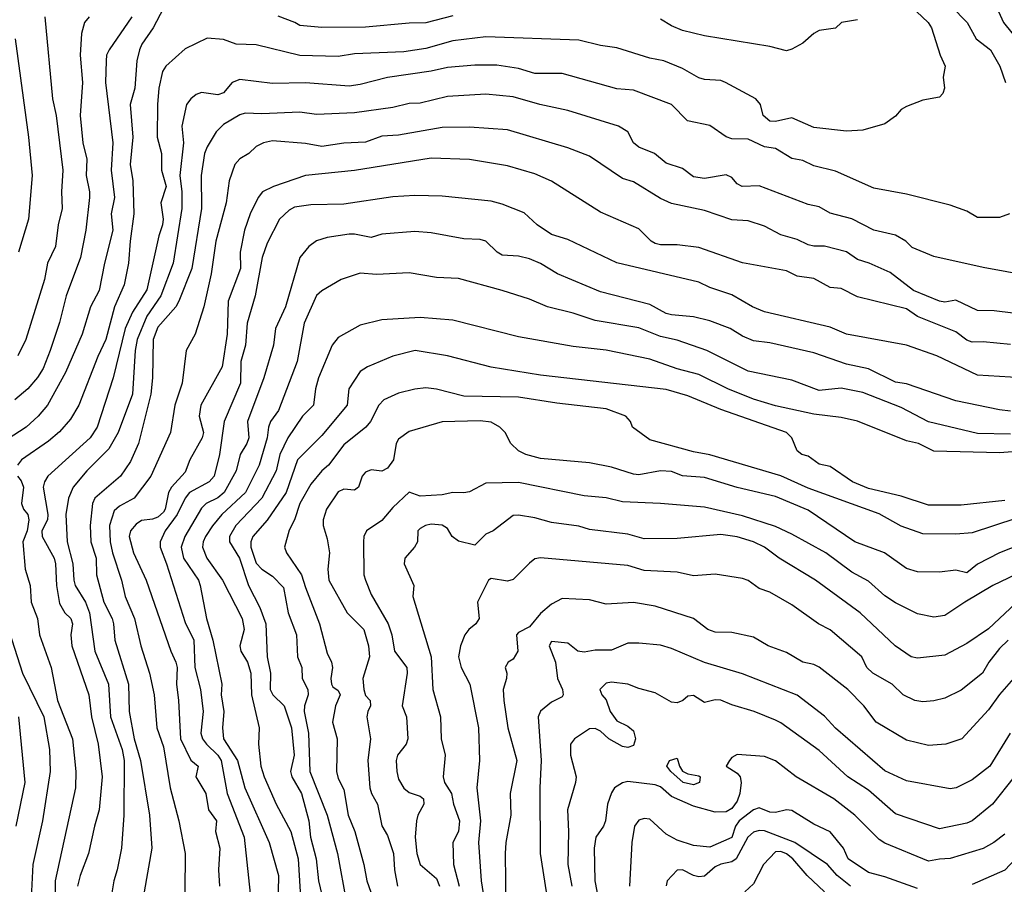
# Model space of a CAD drawing. Header units: metres. Extents: x -46681 to -43747, y -240911 to -237677.
# Tile 1002 of 1056: x -44151 to -44061, y -238720 to -238641. Entities that reach past the tile are written whole.
import ezdxf

# ---------------------------------------------------------------- set-up
doc = ezdxf.new("R2010")
doc.units = ezdxf.units.M
doc.layers.add('CONTOUR_INDEX', color=1, linetype='Continuous')
doc.layers.add('CONTOUR_INTER', color=3, linetype='Continuous')

msp = doc.modelspace()

# ---------------------------------------------------------------- linework, layer by layer
at = {"layer": 'CONTOUR_INDEX'}
for points, elevation in [([(-44140.489, -238640.52), (-44142.549, -238643.52), (-44142.783, -238644.02), (-44142.839, -238644.52), (-44142.883, -238646.52), (-44142.221, -238652.02), (-44142.379, -238654.52), (-44142.066, -238657.02), (-44142.378, -238658.52), (-44142.209, -238660.02), (-44142.985, -238663.02), (-44143.463, -238665.52), (-44144.246, -238667.02), (-44145.029, -238669.52), (-44146.555, -238673.02), (-44148.199, -238676.02), (-44149.05, -238677.02), (-44150.161, -238678.02), (-44154.769, -238681.02)], 120), ([(-44058.095, -238667.805), (-44061.595, -238667.407), (-44063.095, -238667.353), (-44065.095, -238666.407), (-44066.095, -238666.587), (-44066.595, -238666.52), (-44068.953, -238665.52), (-44071.095, -238663.902), (-44073.029, -238663.02), (-44074.095, -238662.702), (-44075.095, -238662.01), (-44077.095, -238661.47), (-44078.095, -238661.487), (-44078.595, -238661.363), (-44079.595, -238660.869), (-44081.095, -238660.447), (-44082.595, -238659.641), (-44084.095, -238659.172), (-44085.595, -238659.06), (-44088.095, -238658.218), (-44091.095, -238657.563), (-44092.095, -238657.119), (-44094.595, -238655.609), (-44095.595, -238655.295), (-44098.595, -238653.239), (-44100.595, -238652.478), (-44106.095, -238650.851), (-44109.595, -238650.592), (-44112.095, -238650.621), (-44116.095, -238651.334), (-44117.595, -238651.433), (-44119.095, -238651.969), (-44121.095, -238652.075), (-44123.095, -238652.38), (-44124.595, -238652.087), (-44127.595, -238651.848), (-44128.421, -238652.02), (-44129.095, -238652.375), (-44129.784, -238653.02), (-44130.595, -238653.497), (-44131.062, -238654.02), (-44131.588, -238655.52), (-44131.847, -238657.52), (-44132.803, -238661.02), (-44133.21, -238664.02), (-44133.888, -238667.02), (-44134.69, -238669.52), (-44135.499, -238671.02), (-44135.87, -238674.02), (-44136.532, -238676.02), (-44136.932, -238678.52), (-44138.742, -238682.52), (-44140.265, -238684.52), (-44141.595, -238685.263), (-44142.095, -238685.695), (-44142.518, -238687.02), (-44142.475, -238688.52), (-44142.244, -238689.52), (-44141.437, -238692.02), (-44141.097, -238693.52), (-44140.246, -238695.52), (-44139.642, -238698.02), (-44138.864, -238700.52), (-44138.444, -238702.52), (-44138.2, -238705.52), (-44137.595, -238707.256), (-44136.978, -238711.02), (-44136.187, -238714.02), (-44135.61, -238717.02), (-44135.643, -238720.52)], 115), ([(-44059.095, -238680.229), (-44061.095, -238680.387), (-44067.095, -238680.214), (-44068.497, -238679.52), (-44069.595, -238679.283), (-44074.095, -238677.482), (-44075.595, -238677.137), (-44078.095, -238676.849), (-44081.595, -238676.067), (-44083.595, -238675.47), (-44085.958, -238674.52), (-44088.595, -238673.208), (-44090.595, -238672.705), (-44093.095, -238671.799), (-44097.095, -238670.998), (-44100.095, -238670.641), (-44105.095, -238669.773), (-44111.095, -238668.252), (-44114.095, -238668.008), (-44117.595, -238668.206), (-44119.595, -238668.718), (-44121.595, -238669.842), (-44122.153, -238670.52), (-44123.41, -238673.52), (-44123.688, -238674.52), (-44123.865, -238676.02), (-44124.87, -238677.02), (-44126.196, -238679.02), (-44126.923, -238680.52), (-44127.287, -238682.02), (-44128.584, -238684.52), (-44130.969, -238687.02), (-44131.551, -238688.02), (-44131.542, -238688.52), (-44130.625, -238690.02), (-44129.805, -238692.52), (-44128.772, -238694.52), (-44128.228, -238696.02), (-44128.096, -238699.02), (-44127.804, -238700.52), (-44127.827, -238702.02), (-44127.587, -238702.52), (-44126.539, -238703.52), (-44125.878, -238705.52), (-44125.613, -238708.02), (-44125.958, -238709.52), (-44125.847, -238710.02), (-44124.961, -238711.52), (-44124.292, -238714.02), (-44124.133, -238715.52), (-44123.604, -238717.52), (-44123.413, -238719.52), (-44122.595, -238722.841)], 110), ([(-44059.595, -238694.137), (-44062.095, -238696.481), (-44064.095, -238697.821), (-44066.095, -238698.873), (-44068.595, -238699.15), (-44069.174, -238699.02), (-44070.647, -238698.02), (-44073.843, -238695.02), (-44077.924, -238692.02), (-44081.249, -238690.02), (-44082.595, -238688.991), (-44083.595, -238688.52), (-44085.095, -238688.051), (-44086.595, -238687.853), (-44090.595, -238688.222), (-44093.595, -238688.233), (-44095.095, -238687.818), (-44098.595, -238687.377), (-44099.595, -238687.083), (-44102.095, -238686.743), (-44103.595, -238686.308), (-44105.095, -238686.093), (-44105.595, -238686.124), (-44107.413, -238687.52), (-44108.095, -238687.823), (-44109.095, -238688.812), (-44110.595, -238688.457), (-44111.184, -238688.02), (-44111.595, -238687.292), (-44112.095, -238686.979), (-44113.095, -238686.892), (-44113.61, -238687.02), (-44114.095, -238687.313), (-44114.299, -238687.52), (-44114.344, -238688.52), (-44114.623, -238689.02), (-44115.514, -238690.02), (-44115.559, -238690.52), (-44114.689, -238692.52), (-44114.772, -238693.52), (-44113.085, -238699.02), (-44112.951, -238702.02), (-44112.25, -238704.52), (-44112.182, -238706.52), (-44111.822, -238708.02), (-44112.008, -238710.02), (-44111.869, -238710.52), (-44111.245, -238711.52), (-44111.049, -238712.52), (-44110.487, -238714.02), (-44110.58, -238715.02), (-44111.114, -238716.02), (-44111.035, -238718.02), (-44110.542, -238720.02)], 105), ([(-44152.389, -238694.52), (-44150.467, -238700.52), (-44148.528, -238704.52), (-44148.01, -238707.52), (-44147.944, -238709.52), (-44148.642, -238714.02), (-44149.549, -238718.02), (-44149.819, -238723.52)], 120), ([(-44060.595, -238715.236), (-44061.625, -238716.02), (-44062.595, -238716.568), (-44065.595, -238717.485), (-44066.595, -238717.524), (-44067.595, -238717.73), (-44071.595, -238716.082), (-44072.095, -238715.732), (-44074.335, -238713.52), (-44076.245, -238712.02), (-44079.69, -238710.02), (-44081.595, -238708.538), (-44082.595, -238708.148), (-44085.095, -238707.97), (-44085.595, -238708.249), (-44085.799, -238708.52), (-44086.094, -238709.02), (-44085.095, -238709.674), (-44084.826, -238710.02), (-44084.729, -238710.52), (-44084.859, -238711.52), (-44085.095, -238712.232), (-44085.595, -238712.9), (-44086.095, -238713.205), (-44087.095, -238713.246), (-44089.095, -238712.7), (-44091.095, -238711.815), (-44092.095, -238710.913), (-44092.595, -238710.749), (-44095.095, -238710.433), (-44095.595, -238710.559), (-44096.308, -238711.02), (-44096.595, -238711.465), (-44096.947, -238712.52), (-44097.132, -238714.02), (-44097.333, -238714.52), (-44098.035, -238715.52), (-44098.189, -238716.52), (-44098.125, -238719.52), (-44097.545, -238722.52)], 100)]:
    msp.add_lwpolyline(points, dxfattribs=dict(at, elevation=elevation))
at = {"layer": 'CONTOUR_INTER'}
for points, elevation in [([(-44137.595, -238639.723), (-44138.525, -238641.52), (-44139.578, -238643.02), (-44139.791, -238643.52), (-44140.016, -238644.52), (-44140.211, -238647.02), (-44140.631, -238648.52), (-44140.381, -238651.52), (-44140.62, -238654.02), (-44140.395, -238655.52), (-44140.292, -238658.52), (-44140.645, -238661.02), (-44140.783, -238663.02), (-44141.189, -238665.02), (-44142.064, -238667.02), (-44142.855, -238670.02), (-44143.595, -238671.572), (-44145.319, -238676.02), (-44146.095, -238677.293), (-44147.095, -238678.444), (-44148.095, -238679.321), (-44150.578, -238681.02), (-44150.943, -238681.52)], 119), ([(-44069.22, -238639.52), (-44067.609, -238641.02), (-44067.311, -238641.52), (-44066.515, -238644.02), (-44066.075, -238645.02), (-44066.236, -238646.02), (-44066.123, -238647.02), (-44066.294, -238647.52), (-44066.595, -238647.854), (-44068.095, -238648.124), (-44069.595, -238648.701), (-44070.095, -238648.992), (-44070.595, -238649.589), (-44071.595, -238650.285), (-44073.595, -238650.866), (-44075.095, -238650.959), (-44078.095, -238650.639), (-44080.095, -238649.747), (-44081.595, -238650.071), (-44082.095, -238650.048), (-44082.721, -238649.52), (-44082.957, -238648.52), (-44083.4, -238648.02), (-44086.172, -238646.52), (-44086.595, -238646.341), (-44088.095, -238646.252), (-44088.595, -238646.097), (-44090.095, -238645.229), (-44091.811, -238644.52), (-44093.095, -238644.274), (-44096.095, -238643.355), (-44097.595, -238643.141), (-44099.595, -238642.65), (-44108.095, -238642.348), (-44111.095, -238642.705), (-44113.595, -238643.418), (-44115.595, -238643.707), (-44120.095, -238643.893), (-44121.595, -238644.131), (-44125.095, -238644.048), (-44129.095, -238643.078), (-44130.943, -238643.02), (-44132.095, -238642.575), (-44133.595, -238642.46), (-44135.595, -238643.435), (-44137.368, -238645.02), (-44137.658, -238645.52), (-44137.995, -238647.02), (-44138.131, -238648.52), (-44138.147, -238651.52), (-44137.764, -238653.02), (-44137.749, -238654.52), (-44137.346, -238656.02), (-44137.832, -238657.52), (-44137.604, -238659.02), (-44137.672, -238659.52), (-44138.022, -238660.52), (-44139.095, -238665.464), (-44140.41, -238667.52), (-44141.08, -238669.02), (-44142.183, -238673.52), (-44143.643, -238678.02), (-44144.302, -238679.02), (-44148.176, -238682.52), (-44148.476, -238683.02), (-44148.577, -238683.52), (-44148.169, -238686.02), (-44148.186, -238686.52), (-44148.699, -238687.52), (-44148.674, -238688.02), (-44147.587, -238690.02), (-44147.447, -238690.52), (-44147.359, -238692.52), (-44147.095, -238694.155), (-44146.604, -238695.02), (-44146.06, -238695.52), (-44145.91, -238696.02), (-44146.058, -238697.02), (-44145.962, -238698.02), (-44144.414, -238702.52), (-44144.167, -238704.52), (-44143.565, -238707.02), (-44143.198, -238710.02), (-44143.457, -238713.02), (-44143.907, -238714.52), (-44144.435, -238717.02), (-44145.206, -238719.02), (-44145.439, -238720.02)], 118), ([(-44065.519, -238639.52), (-44064.055, -238641.02), (-44063.228, -238642.52), (-44061.932, -238643.52), (-44061.057, -238645.02), (-44060.545, -238646.52)], 117), ([(-44144.391, -238640.52), (-44144.81, -238641.02), (-44145.08, -238642.02), (-44145.196, -238644.02), (-44144.99, -238646.52), (-44145.203, -238649.52), (-44144.975, -238652.02), (-44144.608, -238653.52), (-44144.664, -238655.02), (-44144.337, -238656.52), (-44144.337, -238657.02), (-44144.701, -238660.02), (-44145.168, -238662.52), (-44146.487, -238666.02), (-44147.095, -238668.45), (-44147.942, -238671.02), (-44148.595, -238672.664), (-44149.095, -238673.495), (-44149.995, -238674.52), (-44151.184, -238675.52)], 121), ([(-44148.447, -238640.52), (-44147.747, -238648.02), (-44147.409, -238649.52), (-44146.793, -238654.52), (-44146.927, -238656.52), (-44146.851, -238658.02), (-44147.228, -238659.52), (-44147.466, -238661.52), (-44148.184, -238663.02), (-44148.465, -238664.52), (-44150.171, -238670.02), (-44150.901, -238671.52)], 122), ([(-44111.095, -238640.429), (-44113.595, -238641.058), (-44115.095, -238641.073), (-44119.095, -238641.452), (-44123.095, -238641.483), (-44125.095, -238641.315), (-44125.552, -238641.02), (-44127.095, -238640.447)], 119), ([(-44074.095, -238640.767), (-44075.549, -238641.02), (-44076.095, -238641.559), (-44077.595, -238641.751), (-44078.095, -238642.026), (-44079.095, -238642.903), (-44080.095, -238643.462), (-44080.595, -238643.629), (-44082.095, -238643.223), (-44088.095, -238642.254), (-44090.095, -238641.751), (-44091.095, -238641.333), (-44092.095, -238640.729)], 119), ([(-44061.172, -238640.02), (-44060.739, -238641.02), (-44059.095, -238643.076)], 116), ([(-44151.165, -238642.52), (-44149.93, -238651.52), (-44149.598, -238655.02), (-44149.941, -238659.02), (-44150.839, -238662.02)], 123), ([(-44060.17, -238658.52), (-44061.095, -238658.868), (-44063.095, -238658.863), (-44064.095, -238658.265), (-44065.595, -238657.72), (-44069.595, -238656.729), (-44072.595, -238656.189), (-44076.095, -238654.635), (-44078.095, -238654.144), (-44079.095, -238653.65), (-44080.095, -238653.463), (-44081.595, -238652.542), (-44082.595, -238652.386), (-44084.095, -238651.693), (-44085.595, -238651.654), (-44086.095, -238651.496), (-44087.595, -238650.456), (-44089.652, -238650.02), (-44091.1, -238648.52), (-44094.595, -238647.209), (-44096.095, -238647.105), (-44101.095, -238645.694), (-44103.595, -238645.682), (-44105.095, -238645.226), (-44107.095, -238644.927), (-44109.095, -238644.925), (-44111.595, -238645.136), (-44113.095, -238645.47), (-44117.095, -238646.056), (-44119.595, -238646.702), (-44120.595, -238646.838), (-44124.595, -238646.545), (-44127.595, -238646.613), (-44130.595, -238646.239), (-44131.306, -238646.52), (-44132.095, -238647.456), (-44132.595, -238647.632), (-44134.095, -238647.43), (-44134.595, -238647.62), (-44135.095, -238647.998), (-44135.468, -238648.52), (-44135.912, -238650.52), (-44135.765, -238652.02), (-44136.075, -238655.02), (-44135.894, -238656.52), (-44135.895, -238658.02), (-44136.705, -238663.02), (-44137.835, -238666.02), (-44139.095, -238667.894), (-44140.003, -238670.02), (-44140.183, -238671.02), (-44140.423, -238675.02), (-44141.733, -238678.52), (-44142.595, -238680.02), (-44144.596, -238682.02), (-44145.859, -238683.52), (-44146.279, -238684.52), (-44146.517, -238686.02), (-44146.405, -238688.52), (-44145.874, -238690.52), (-44145.791, -238692.02), (-44145.664, -238692.52), (-44144.708, -238694.02), (-44144.346, -238695.02), (-44143.868, -238698.52), (-44142.612, -238701.52), (-44142.416, -238704.52), (-44141.371, -238707.52), (-44141.17, -238708.52), (-44141.199, -238713.52), (-44141.42, -238716.52), (-44141.812, -238718.52), (-44142.137, -238719.52), (-44142.466, -238721.52)], 117), ([(-44056.095, -238664.606), (-44062.595, -238663.42), (-44067.095, -238662.434), (-44069.095, -238661.592), (-44069.668, -238661.02), (-44070.595, -238660.481), (-44072.595, -238660.01), (-44074.595, -238658.971), (-44076.595, -238658.455), (-44077.595, -238657.874), (-44078.595, -238657.672), (-44083.095, -238655.969), (-44084.648, -238656.02), (-44085.095, -238655.765), (-44085.595, -238655.201), (-44086.095, -238654.943), (-44088.095, -238655.296), (-44089.095, -238655.132), (-44090.095, -238654.377), (-44091.595, -238653.875), (-44092.661, -238653.02), (-44094.095, -238652.415), (-44094.585, -238652.02), (-44095.091, -238651.02), (-44095.965, -238650.52), (-44100.595, -238649.067), (-44103.159, -238648.52), (-44105.595, -238647.824), (-44108.095, -238647.566), (-44111.595, -238647.778), (-44114.095, -238648.397), (-44115.095, -238648.437), (-44116.595, -238648.809), (-44120.095, -238649.274), (-44123.595, -238649.429), (-44125.095, -238649.227), (-44128.595, -238649.374), (-44130.095, -238649.309), (-44130.595, -238649.457), (-44132.095, -238650.344), (-44132.762, -238651.02), (-44133.595, -238652.388), (-44133.828, -238653.02), (-44134.137, -238655.02), (-44134.106, -238658.02), (-44134.995, -238663.52), (-44136.185, -238666.52), (-44136.466, -238667.02), (-44138.095, -238668.896), (-44138.527, -238670.02), (-44138.594, -238673.52), (-44138.747, -238675.02), (-44139.857, -238679.52), (-44140.595, -238681.162), (-44141.524, -238682.52), (-44143.854, -238684.52), (-44144.079, -238685.02), (-44144.288, -238687.02), (-44144.23, -238688.52), (-44143.751, -238690.02), (-44143.698, -238691.52), (-44143.046, -238694.02), (-44142.292, -238695.52), (-44142.147, -238696.02), (-44142.034, -238697.52), (-44140.775, -238701.52), (-44140.709, -238704.02), (-44140.278, -238706.52), (-44139.698, -238708.52), (-44138.877, -238713.52), (-44138.655, -238716.52), (-44139.352, -238720.52)], 116), ([(-44060.095, -238670.469), (-44062.595, -238670.214), (-44063.595, -238670.27), (-44064.095, -238670.072), (-44065.095, -238669.319), (-44068.595, -238667.924), (-44069.595, -238667.211), (-44074.095, -238666.099), (-44075.595, -238665.359), (-44076.595, -238665.269), (-44078.095, -238664.442), (-44079.595, -238664.23), (-44080.595, -238663.75), (-44084.595, -238663), (-44088.595, -238661.596), (-44090.595, -238661.353), (-44092.095, -238661.354), (-44092.595, -238661.221), (-44092.977, -238661.02), (-44094.095, -238659.882), (-44097.595, -238658.382), (-44102.095, -238655.522), (-44103.595, -238654.872), (-44106.095, -238654.124), (-44109.595, -238653.567), (-44113.095, -238653.427), (-44120.095, -238654.557), (-44124.595, -238655.01), (-44127.529, -238656.02), (-44128.511, -238656.52), (-44128.917, -238657.02), (-44129.656, -238658.52), (-44130.156, -238660.02), (-44130.559, -238662.02), (-44130.535, -238663.52), (-44131.65, -238666.52), (-44131.743, -238669.52), (-44132.225, -238672.52), (-44134.163, -238676.02), (-44134.303, -238677.02), (-44133.907, -238678.52), (-44134.058, -238679.02), (-44135.157, -238681.02), (-44135.595, -238682.142), (-44136.843, -238683.52), (-44137.134, -238684.02), (-44137.436, -238685.52), (-44137.595, -238685.794), (-44138.095, -238686.259), (-44138.595, -238686.451), (-44139.595, -238686.562), (-44140.095, -238686.894), (-44140.596, -238687.52), (-44140.729, -238688.02), (-44140.327, -238689.52), (-44139.16, -238692.02), (-44136.909, -238698.52), (-44136.463, -238699.52), (-44136.343, -238700.02), (-44136.392, -238701.52), (-44136.196, -238703.02), (-44136.019, -238706.52), (-44135.095, -238708.495), (-44134.4, -238709.02), (-44134.618, -238710.02), (-44133.702, -238711.52), (-44133.462, -238713.02), (-44132.719, -238714.02), (-44132.812, -238715.02), (-44132.412, -238716.52), (-44132.556, -238718.52), (-44132.469, -238720.02)], 114), ([(-44059.095, -238673.518), (-44063.095, -238673.274), (-44066.829, -238671.52), (-44069.595, -238670.521), (-44075.095, -238669.532), (-44076.595, -238668.874), (-44082.595, -238667.491), (-44083.684, -238667.02), (-44085.595, -238665.916), (-44087.595, -238665.258), (-44088.595, -238664.779), (-44096.095, -238663.011), (-44100.595, -238660.871), (-44102.095, -238660.416), (-44103.409, -238659.52), (-44104.595, -238658.423), (-44106.595, -238657.624), (-44107.595, -238657.373), (-44112.095, -238656.915), (-44114.595, -238656.85), (-44116.595, -238656.976), (-44121.095, -238657.639), (-44124.095, -238657.711), (-44125.595, -238657.912), (-44126.095, -238658.195), (-44126.953, -238659.02), (-44128.095, -238661.214), (-44128.539, -238662.52), (-44129.201, -238666.02), (-44129.921, -238668.52), (-44130.086, -238670.52), (-44130.501, -238672.02), (-44130.542, -238674.02), (-44132.034, -238677.52), (-44132.461, -238680.52), (-44132.959, -238682.52), (-44133.415, -238683.02), (-44135.21, -238684.02), (-44135.595, -238684.537), (-44136.334, -238686.02), (-44137.416, -238687.52), (-44137.896, -238688.52), (-44137.9, -238689.02), (-44137.311, -238690.52), (-44135.595, -238695.902), (-44134.792, -238697.52), (-44134.714, -238700.02), (-44134.186, -238702.02), (-44133.962, -238704.02), (-44134.161, -238706.02), (-44134.015, -238706.52), (-44133.654, -238707.02), (-44132.595, -238708.016), (-44132.301, -238708.52), (-44131.763, -238711.52), (-44130.195, -238715.52), (-44129.561, -238721.52)], 113), ([(-44060.095, -238676.563), (-44061.095, -238676.461), (-44065.095, -238675.625), (-44069.595, -238674.061), (-44070.595, -238673.915), (-44073.095, -238672.683), (-44075.095, -238672.265), (-44078.095, -238671.228), (-44082.095, -238670.316), (-44083.595, -238670.122), (-44084.595, -238669.702), (-44085.738, -238669.02), (-44087.595, -238668.314), (-44089.095, -238667.931), (-44091.095, -238667.773), (-44091.595, -238667.639), (-44093.095, -238666.819), (-44097.595, -238665.646), (-44101.521, -238664.02), (-44103.095, -238663.076), (-44104.095, -238662.634), (-44105.095, -238662.381), (-44106.595, -238662.299), (-44107.06, -238662.02), (-44108.095, -238661.031), (-44108.595, -238660.883), (-44110.095, -238660.797), (-44113.095, -238660.272), (-44114.595, -238660.142), (-44117.595, -238660.392), (-44118.595, -238660.693), (-44120.095, -238660.367), (-44120.595, -238660.389), (-44122.595, -238660.679), (-44123.595, -238660.987), (-44124.278, -238661.52), (-44125.095, -238662.507), (-44126.415, -238667.02), (-44127.333, -238669.02), (-44127.514, -238670.52), (-44128.389, -238673.52), (-44129.891, -238677.52), (-44129.785, -238679.02), (-44129.953, -238679.52), (-44130.578, -238680.52), (-44130.937, -238682.02), (-44132.016, -238684.02), (-44132.595, -238684.481), (-44133.68, -238685.02), (-44134.095, -238685.452), (-44135.636, -238688.02), (-44135.979, -238689.02), (-44135.759, -238690.02), (-44134.384, -238692.02), (-44134.213, -238692.52), (-44133.66, -238695.52), (-44133.071, -238697.52), (-44132.243, -238701.52), (-44132.301, -238702.52), (-44132.047, -238704.02), (-44132.194, -238705.52), (-44132.09, -238706.52), (-44130.803, -238708.52), (-44130.135, -238711.02), (-44127.925, -238716.02), (-44127.07, -238719.02), (-44127.1, -238720.52)], 112), ([(-44060.095, -238678.666), (-44063.095, -238678.608), (-44067.595, -238677.554), (-44070.095, -238676.237), (-44073.595, -238674.846), (-44075.595, -238674.45), (-44077.595, -238674.671), (-44080.095, -238673.748), (-44084.095, -238672.898), (-44087.858, -238671.02), (-44090.595, -238670.074), (-44092.095, -238669.748), (-44094.095, -238668.962), (-44098.095, -238668.279), (-44100.095, -238667.595), (-44102.457, -238667.02), (-44104.095, -238666.339), (-44106.595, -238665.532), (-44110.595, -238664.442), (-44112.595, -238664.341), (-44115.095, -238663.93), (-44118.095, -238664.056), (-44119.595, -238663.943), (-44121.334, -238664.52), (-44123.095, -238665.569), (-44123.595, -238665.994), (-44124.724, -238668.52), (-44125.343, -238672.02), (-44127.053, -238676.52), (-44127.795, -238677.52), (-44127.974, -238678.02), (-44128.082, -238679.02), (-44128.82, -238681.52), (-44130.083, -238684.02), (-44132.236, -238686.02), (-44133.095, -238687.065), (-44133.73, -238688.02), (-44133.957, -238688.52), (-44134.013, -238689.02), (-44133.611, -238690.02), (-44132.184, -238692.02), (-44130.384, -238695.52), (-44130.211, -238696.52), (-44130.595, -238698.02), (-44130.504, -238698.52), (-44129.882, -238699.52), (-44129.597, -238700.52), (-44129.515, -238702.52), (-44128.842, -238705.52), (-44128.876, -238707.02), (-44128.68, -238709.02), (-44128.379, -238710.02), (-44127.278, -238712.52), (-44125.942, -238715.02), (-44125.266, -238717.52), (-44125.012, -238721.52)], 111), ([(-44060.595, -238684.731), (-44064.595, -238685.155), (-44067.595, -238685.169), (-44070.095, -238684.332), (-44073.095, -238683.631), (-44074.543, -238683.02), (-44076.595, -238681.622), (-44077.595, -238681.416), (-44078.595, -238680.688), (-44079.185, -238680.52), (-44079.595, -238680.196), (-44080.088, -238679.02), (-44080.595, -238678.514), (-44086.595, -238676.408), (-44089.595, -238675.177), (-44091.595, -238674.583), (-44103.095, -238673.271), (-44107.595, -238672.538), (-44111.595, -238671.495), (-44114.553, -238671.02), (-44116.595, -238671.55), (-44118.909, -238672.52), (-44119.595, -238672.956), (-44120.626, -238674.52), (-44120.781, -238676.02), (-44123.095, -238678.798), (-44125.336, -238681.02), (-44126.367, -238684.02), (-44128.095, -238686.534), (-44129.407, -238688.02), (-44129.601, -238688.52), (-44129.605, -238689.02), (-44129.095, -238690.475), (-44128.595, -238691.017), (-44127.595, -238691.667), (-44126.595, -238692.687), (-44126.188, -238695.02), (-44125.424, -238697.02), (-44125.335, -238699.02), (-44124.927, -238700.02), (-44124.889, -238701.02), (-44124.39, -238702.02), (-44124.348, -238702.52), (-44124.691, -238703.52), (-44124.714, -238704.02), (-44124.327, -238706.02), (-44124.178, -238709.52), (-44122.61, -238713.52), (-44121.665, -238717.02), (-44120.839, -238721.52)], 109), ([(-44059.595, -238686.392), (-44063.595, -238687.684), (-44065.095, -238687.819), (-44068.095, -238687.795), (-44070.095, -238687.096), (-44072.095, -238685.971), (-44078.595, -238683.615), (-44081.095, -238682.485), (-44087.595, -238680.552), (-44089.095, -238680.272), (-44093.095, -238679.19), (-44094.672, -238678.02), (-44094.857, -238677.52), (-44095.268, -238677.02), (-44097.095, -238676.356), (-44101.595, -238675.842), (-44105.095, -238675.294), (-44110.095, -238675.183), (-44112.595, -238674.571), (-44113.595, -238674.445), (-44114.595, -238674.552), (-44116.095, -238674.925), (-44117.411, -238675.52), (-44117.875, -238676.02), (-44118.656, -238677.52), (-44119.059, -238678.02), (-44121.095, -238679.658), (-44122.478, -238681.52), (-44123.095, -238682.03), (-44124.095, -238683.243), (-44125.1, -238685.02), (-44125.589, -238686.52), (-44126.095, -238687.443), (-44126.501, -238689.02), (-44126.315, -238689.52), (-44124.944, -238691.52), (-44124.595, -238692.706), (-44123.295, -238696.02), (-44122.595, -238698.703), (-44122.222, -238699.52), (-44122.116, -238700.02), (-44122.265, -238701.02), (-44122.2, -238701.52), (-44122.095, -238701.783), (-44121.595, -238702.119), (-44121.403, -238702.52), (-44121.843, -238703.52), (-44122.117, -238705.02), (-44121.688, -238706.52), (-44121.757, -238709.52), (-44121.595, -238710.16), (-44121.095, -238711.153), (-44120.676, -238713.52), (-44120.067, -238715.02), (-44119.238, -238718.02), (-44118.984, -238719.52), (-44118.083, -238722.02)], 108), ([(-44059.095, -238688.729), (-44061.095, -238689.514), (-44063.095, -238690.571), (-44064.095, -238691.339), (-44065.095, -238691.095), (-44066.595, -238691.296), (-44068.595, -238691.253), (-44069.595, -238690.968), (-44071.612, -238689.52), (-44074.325, -238688.52), (-44078.595, -238685.61), (-44081.595, -238684.364), (-44085.095, -238683.552), (-44088.095, -238682.628), (-44090.095, -238682.493), (-44091.095, -238682.093), (-44092.103, -238682.02), (-44094.095, -238682.381), (-44094.595, -238682.342), (-44096.595, -238681.692), (-44098.595, -238681.295), (-44103.095, -238680.887), (-44104.424, -238680.52), (-44105.095, -238680.186), (-44105.794, -238679.52), (-44106.308, -238678.52), (-44106.815, -238678.02), (-44107.595, -238677.574), (-44108.595, -238677.441), (-44112.095, -238677.541), (-44115.095, -238678.422), (-44116.095, -238679.14), (-44116.285, -238679.52), (-44116.532, -238681.02), (-44117.095, -238681.786), (-44117.595, -238682.049), (-44118.595, -238681.928), (-44119.095, -238682.161), (-44119.408, -238682.52), (-44119.749, -238683.52), (-44120.095, -238683.805), (-44121.095, -238683.713), (-44121.595, -238683.955), (-44122.655, -238685.52), (-44122.983, -238686.52), (-44122.978, -238687.02), (-44122.595, -238688.252), (-44122.384, -238689.52), (-44122.551, -238691.02), (-44122.45, -238692.02), (-44120.781, -238695.02), (-44119.246, -238696.52), (-44118.814, -238698.02), (-44118.723, -238699.02), (-44119.358, -238701.02), (-44119.265, -238702.02), (-44119.095, -238702.578), (-44118.68, -238703.02), (-44118.633, -238703.52), (-44118.887, -238704.02), (-44118.97, -238704.52), (-44118.638, -238706.52), (-44118.888, -238708.52), (-44118.706, -238711.02), (-44118.56, -238711.52), (-44117.993, -238712.52), (-44117.595, -238714.474), (-44117.095, -238715.381), (-44116.534, -238717.02), (-44116.457, -238718.52), (-44116.185, -238720.02)], 107), ([(-44150.95, -238682.52), (-44150.595, -238682.93), (-44150.385, -238683.52), (-44150.561, -238685.02), (-44150.397, -238685.52), (-44150.007, -238686.02), (-44149.89, -238686.52), (-44150.06, -238687.52), (-44150.461, -238688.52), (-44150.237, -238691.02), (-44149.781, -238692.52), (-44149.675, -238694.02), (-44149.108, -238695.52), (-44148.916, -238697.02), (-44147.854, -238700.02), (-44147.286, -238703.02), (-44145.917, -238706.52), (-44145.603, -238709.52), (-44145.638, -238711.02), (-44147.498, -238719.52), (-44147.523, -238726.02)], 119), ([(-44059.595, -238691.496), (-44061.698, -238692.52), (-44064.277, -238694.02), (-44066.095, -238695.268), (-44067.095, -238695.408), (-44068.595, -238695.098), (-44070.595, -238694.084), (-44071.595, -238693.467), (-44073.095, -238692.106), (-44074.595, -238691.292), (-44076.995, -238689.52), (-44080.095, -238687.818), (-44081.595, -238687.118), (-44084.595, -238686.139), (-44088.095, -238685.337), (-44092.095, -238685.003), (-44095.595, -238684.868), (-44097.095, -238684.494), (-44099.095, -238684.31), (-44105.095, -238683.089), (-44108.095, -238683.16), (-44109.595, -238683.938), (-44110.095, -238684.024), (-44111.095, -238684), (-44112.095, -238684.216), (-44114.095, -238684.333), (-44115.095, -238683.986), (-44116.595, -238685.383), (-44117.595, -238686.565), (-44119, -238687.52), (-44119.239, -238688.02), (-44119.294, -238688.52), (-44119.25, -238691.52), (-44119.111, -238692.02), (-44118.595, -238693.341), (-44117.023, -238696.02), (-44116.689, -238697.02), (-44116.455, -238698.52), (-44115.32, -238700.02), (-44115.275, -238700.52), (-44115.746, -238703.52), (-44115.36, -238704.52), (-44115.227, -238706.52), (-44115.372, -238707.02), (-44116.184, -238708.02), (-44116.294, -238708.52), (-44116.241, -238709.52), (-44116.095, -238710.221), (-44115.595, -238711.056), (-44115.095, -238711.425), (-44114.095, -238711.78), (-44113.807, -238712.02), (-44113.752, -238712.52), (-44114.312, -238713.52), (-44114.426, -238714.02), (-44114.554, -238715.52), (-44114.417, -238717.02), (-44114.095, -238718.028), (-44112.595, -238719.319), (-44112.318, -238720.02)], 106), ([(-44060.3, -238697.52), (-44061.095, -238698.277), (-44062.072, -238699.52), (-44062.661, -238700.52), (-44064.595, -238702.074), (-44066.095, -238702.812), (-44067.095, -238703.058), (-44068.095, -238703.139), (-44068.841, -238703.02), (-44069.911, -238702.52), (-44070.913, -238701.52), (-44072.693, -238700.52), (-44073.225, -238700.02), (-44073.694, -238699.02), (-44076.595, -238696.565), (-44077.649, -238696.02), (-44080.095, -238694.268), (-44082.095, -238693.12), (-44083.095, -238692.776), (-44084.095, -238692.068), (-44084.595, -238691.885), (-44087.095, -238691.47), (-44089.095, -238691.631), (-44090.595, -238691.302), (-44093.595, -238691.146), (-44095.095, -238690.681), (-44103.095, -238689.992), (-44103.595, -238690.086), (-44104.095, -238690.463), (-44105.595, -238691.973), (-44106.095, -238692.11), (-44107.595, -238691.872), (-44107.835, -238692.02), (-44108.838, -238694.02), (-44108.708, -238695.52), (-44108.993, -238696.02), (-44109.656, -238696.52), (-44110.024, -238697.02), (-44110.413, -238698.02), (-44110.581, -238699.02), (-44110.358, -238700.02), (-44109.569, -238701.52), (-44108.747, -238705.52), (-44108.671, -238708.52), (-44108.924, -238711.02), (-44108.59, -238714.02), (-44108.748, -238716.02), (-44108.512, -238719.52), (-44108.134, -238722.02)], 104), ([(-44059.595, -238700.76), (-44061.095, -238702.473), (-44062.095, -238703.87), (-44064.528, -238706.52), (-44066.012, -238707.02), (-44067.595, -238707.157), (-44069.595, -238706.667), (-44072.377, -238705.02), (-44073.501, -238703.52), (-44074.959, -238702.02), (-44077.595, -238699.966), (-44078.095, -238699.731), (-44079.095, -238699.528), (-44080.595, -238698.635), (-44082.274, -238698.02), (-44083.595, -238697.245), (-44085.595, -238696.81), (-44087.095, -238696.775), (-44087.766, -238696.52), (-44089.095, -238695.537), (-44092.595, -238694.387), (-44094.595, -238694.08), (-44097.095, -238694.225), (-44098.595, -238693.83), (-44101.095, -238693.699), (-44102.095, -238694.223), (-44103.095, -238695.085), (-44104.095, -238696.298), (-44105.095, -238696.807), (-44105.287, -238697.02), (-44105.158, -238698.52), (-44105.595, -238699.257), (-44106.034, -238699.52), (-44106.315, -238700.02), (-44106.182, -238700.52), (-44106.206, -238701.02), (-44106.514, -238702.02), (-44106.452, -238703.02), (-44106.089, -238705.52), (-44105.254, -238708.52), (-44105.862, -238711.52), (-44105.796, -238713.52), (-44106.264, -238716.02), (-44106.32, -238717.02), (-44106.272, -238722.02)], 103), ([(-44060.106, -238706.02), (-44061.991, -238709.02), (-44063.595, -238710.275), (-44065.046, -238711.02), (-44065.595, -238711.119), (-44069.595, -238710.384), (-44071.595, -238709.467), (-44076.095, -238705.559), (-44077.095, -238704.466), (-44079.595, -238702.536), (-44084.595, -238700.579), (-44088.095, -238699.561), (-44091.095, -238698.261), (-44092.095, -238697.98), (-44094.095, -238697.771), (-44095.095, -238697.788), (-44096.595, -238698.411), (-44098.095, -238698.434), (-44099.095, -238698.61), (-44099.681, -238698.52), (-44100.595, -238697.799), (-44102.095, -238697.623), (-44102.293, -238698.02), (-44101.705, -238699.52), (-44101.529, -238701.02), (-44101.074, -238702.02), (-44101.018, -238702.52), (-44101.095, -238702.678), (-44102.095, -238703.186), (-44103.095, -238703.994), (-44103.302, -238704.52), (-44103.021, -238708.52), (-44103.164, -238711.02), (-44103.107, -238717.02), (-44102.559, -238720.52)], 102), ([(-44059.746, -238710.02), (-44061.725, -238712.52), (-44063.609, -238714.02), (-44064.095, -238714.241), (-44066.595, -238714.776), (-44070.595, -238713.4), (-44073.095, -238711.218), (-44074.978, -238710.02), (-44077.595, -238707.591), (-44081.095, -238705.063), (-44081.595, -238704.816), (-44083.526, -238704.02), (-44085.595, -238703.425), (-44086.595, -238702.994), (-44087.095, -238702.957), (-44088.095, -238703.215), (-44089.095, -238702.58), (-44089.595, -238702.625), (-44090.071, -238703.02), (-44090.595, -238703.236), (-44091.095, -238703.171), (-44092.595, -238702.315), (-44094.095, -238701.933), (-44095.095, -238701.524), (-44096.595, -238701.354), (-44097.095, -238701.433), (-44097.66, -238702.02), (-44097.488, -238702.52), (-44097.095, -238702.975), (-44096.702, -238704.02), (-44096.095, -238704.884), (-44095.095, -238705.362), (-44094.595, -238705.788), (-44094.407, -238706.52), (-44094.595, -238707.13), (-44095.095, -238707.337), (-44095.595, -238707.242), (-44096.851, -238706.52), (-44097.595, -238705.818), (-44098.095, -238705.59), (-44098.595, -238705.608), (-44099.988, -238706.52), (-44100.345, -238707.02), (-44100.341, -238708.02), (-44099.839, -238710.02), (-44099.876, -238710.52), (-44100.607, -238713.02), (-44100.52, -238715.02), (-44100.592, -238718.02), (-44100.225, -238720.02)], 101), ([(-44150.852, -238704.52), (-44150.282, -238710.52), (-44151.088, -238714.52)], 121), ([(-44091.273, -238708.52), (-44090.595, -238708.31), (-44090.384, -238709.02), (-44090.095, -238709.49), (-44089.595, -238709.747), (-44088.595, -238709.911), (-44088.494, -238710.02), (-44088.538, -238710.52), (-44089.095, -238710.749), (-44090.04, -238710.52), (-44091.178, -238709.52), (-44091.527, -238709.02), (-44091.273, -238708.52)], 101), ([(-44036.031, -238720.02), (-44039.567, -238717.02), (-44040.449, -238716.02), (-44042.161, -238714.52), (-44042.97, -238713.52), (-44043.547, -238713.02), (-44046.449, -238711.02), (-44047.415, -238710.02), (-44049.095, -238708.596), (-44049.595, -238708.357), (-44050.095, -238708.31), (-44051.595, -238708.702), (-44053.595, -238708.735), (-44054.211, -238709.02), (-44056.768, -238713.52), (-44058.595, -238716.401), (-44060.595, -238718.541), (-44063.595, -238719.867)], 99), ([(-44068.595, -238720.226), (-44071.595, -238719.147), (-44073.095, -238718.753), (-44074.935, -238717.52), (-44075.367, -238716.52), (-44076.595, -238715.036), (-44078.095, -238714.323), (-44080.095, -238713.083), (-44080.595, -238713.033), (-44081.595, -238713.27), (-44082.095, -238713.242), (-44083.095, -238712.832), (-44083.595, -238713.032), (-44084.904, -238714.02), (-44085.259, -238714.52), (-44085.595, -238715.54), (-44087.595, -238716.424), (-44089.095, -238716.28), (-44090.595, -238715.805), (-44091.595, -238715.236), (-44093.095, -238713.887), (-44093.595, -238713.831), (-44094.095, -238713.984), (-44094.498, -238714.52), (-44094.738, -238716.02), (-44094.957, -238720.02)], 99), ([(-44074.727, -238720.02), (-44075.941, -238719.02), (-44076.839, -238718.02), (-44079.826, -238716.02), (-44082.595, -238714.943), (-44083.095, -238714.902), (-44083.595, -238715.07), (-44084.133, -238715.52), (-44085.202, -238717.52), (-44085.595, -238717.783), (-44086.595, -238718.007), (-44087.095, -238718.25), (-44088.095, -238719.086), (-44088.595, -238719.144), (-44089.098, -238719.02), (-44090.095, -238718.504), (-44090.595, -238718.552), (-44091.49, -238719.52), (-44091.595, -238719.971)], 98), ([(-44077.095, -238720.52), (-44078.701, -238719.02), (-44080.017, -238717.52), (-44080.595, -238717.048), (-44081.095, -238716.828), (-44081.595, -238716.866), (-44082.689, -238718.02), (-44083.595, -238719.798), (-44084.384, -238720.52)], 97)]:
    msp.add_lwpolyline(points, dxfattribs=dict(at, elevation=elevation))

doc.saveas('drawing.dxf')
